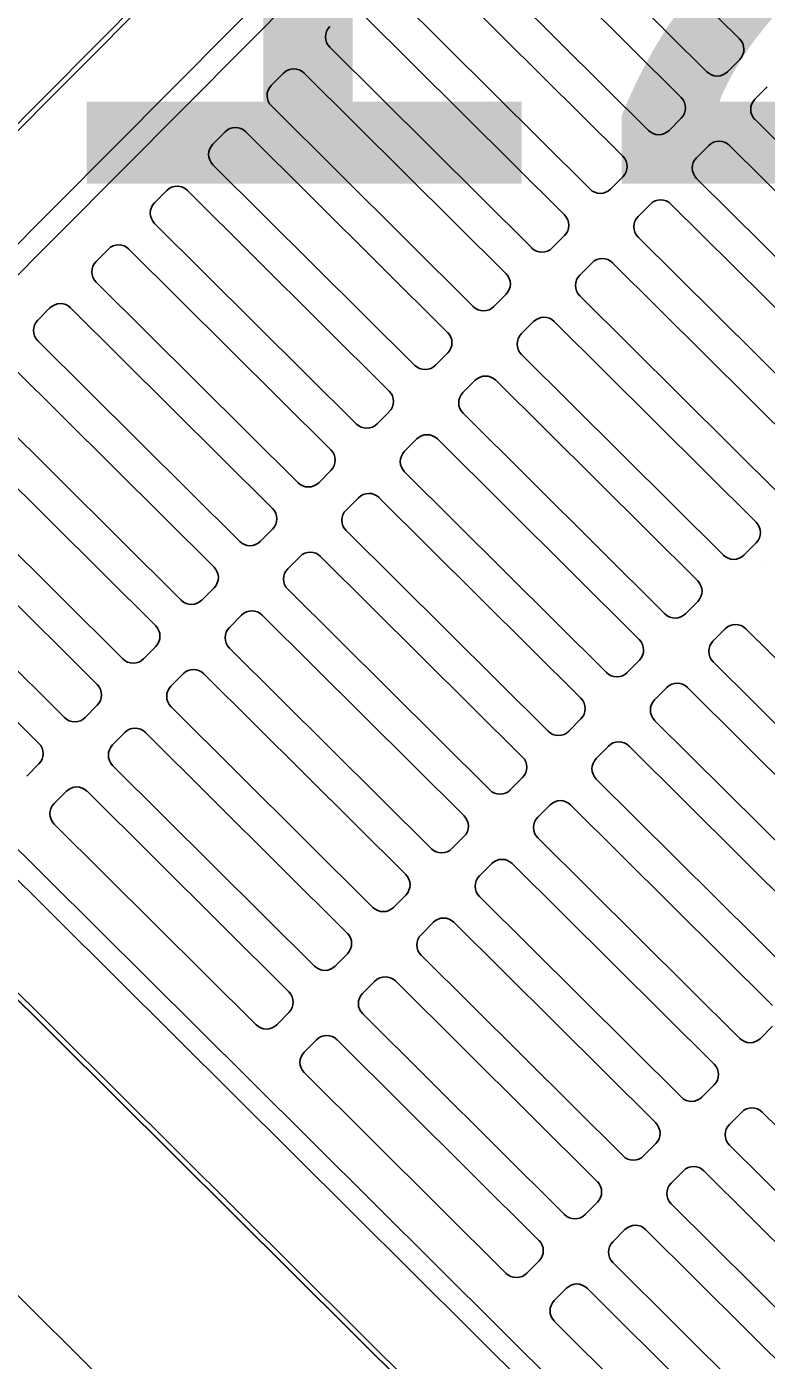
# Model space of a CAD drawing. Extents: x 2252703 to 2264864, y 13787568 to 13790989.
# Drawn here: x 2253110.551 to 2253112.315, y 13788853.678 to 13788856.86 of the extents above; entities that cross this region are included whole.
import ezdxf

# ---------------------------------------------------------------- set-up
doc = ezdxf.new("R2010")
doc.units = 0
for name, color, linetype in [('D_DRAIN_MISC', 7, 'Continuous'), ('D_DRAIN_NOTES_1', 7, 'Continuous'), ('D_INLET_1', 7, 'Continuous')]:
    doc.layers.add(name, color=color, linetype=linetype)

msp = doc.modelspace()

# ---------------------------------------------------------------- linework, layer by layer
at = {"layer": 'D_DRAIN_MISC'}
for p, q in [((2253112.3124, 13788855.5851), (2253112.3124, 13788855.5851)), ((2253110.9022, 13788854.1669), (2253110.9022, 13788854.1669))]:
    msp.add_line(p, q, dxfattribs=at)
at = {"layer": 'D_INLET_1'}
for p, q in [((2253112.3042, 13788858.4136), (2253109.4839, 13788855.577)), ((2253111.038, 13788856.8525), (2253112.2891, 13788858.1107)), ((2253111.0749, 13788856.8158), (2253112.2893, 13788858.0372)), ((2253112.251, 13788856.8306), (2253111.7695, 13788857.3094)), ((2253112.1729, 13788856.752), (2253111.6913, 13788857.2308)), ((2253112.1118, 13788856.6905), (2253111.6302, 13788857.1693)), ((2253112.0336, 13788856.6119), (2253111.552, 13788857.0908)), ((2253111.9725, 13788856.5505), (2253111.4909, 13788857.0293)), ((2253109.5091, 13788855.5852), (2253110.9028, 13788856.9869)), ((2253111.8944, 13788856.4719), (2253111.4128, 13788856.9507)), ((2253111.8332, 13788856.4104), (2253111.3517, 13788856.8892)), ((2253109.787, 13788855.5942), (2253111.038, 13788856.8525)), ((2253109.8606, 13788855.5944), (2253111.0749, 13788856.8158)), ((2253111.7551, 13788856.3318), (2253111.2735, 13788856.8106)), ((2253112.2512, 13788856.7816), (2253112.2219, 13788856.7522)), ((2253111.1633, 13788856.749), (2253111.1341, 13788856.7196)), ((2253111.694, 13788856.2703), (2253111.2124, 13788856.7491)), ((2253112.3168, 13788856.7164), (2253112.2875, 13788856.687)), ((2253111.6158, 13788856.1917), (2253111.1342, 13788856.6705)), ((2253112.1119, 13788856.6415), (2253112.0827, 13788856.6121)), ((2253112.7692, 13788856.1591), (2253112.2877, 13788856.6379)), ((2253111.0241, 13788856.6089), (2253110.9948, 13788856.5795)), ((2253111.5547, 13788856.1302), (2253111.0731, 13788856.609)), ((2253112.1775, 13788856.5763), (2253112.1483, 13788856.5469)), ((2253112.7081, 13788856.0976), (2253112.2265, 13788856.5764)), ((2253111.4766, 13788856.0516), (2253110.995, 13788856.5304)), ((2253111.9727, 13788856.5014), (2253111.9434, 13788856.472)), ((2253112.63, 13788856.019), (2253112.1484, 13788856.4978)), ((2253110.8848, 13788856.4688), (2253110.8556, 13788856.4394)), ((2253111.4154, 13788855.9902), (2253110.9339, 13788856.469)), ((2253112.0382, 13788856.4362), (2253112.009, 13788856.4068)), ((2253112.5689, 13788855.9576), (2253112.0873, 13788856.4364)), ((2253111.3373, 13788855.9116), (2253110.8557, 13788856.3904)), ((2253111.8334, 13788856.3613), (2253111.8041, 13788856.3319)), ((2253112.4907, 13788855.879), (2253112.0091, 13788856.3578)), ((2253110.7455, 13788856.3287), (2253110.7163, 13788856.2993)), ((2253111.2762, 13788855.8501), (2253110.7946, 13788856.3289)), ((2253111.899, 13788856.2961), (2253111.8697, 13788856.2667)), ((2253112.4296, 13788855.8175), (2253111.948, 13788856.2963)), ((2253111.198, 13788855.7715), (2253110.7164, 13788856.2503)), ((2253111.6941, 13788856.2213), (2253111.6649, 13788856.1919)), ((2253112.3514, 13788855.7389), (2253111.8699, 13788856.2177)), ((2253110.6063, 13788856.1887), (2253110.577, 13788856.1593)), ((2253111.1369, 13788855.71), (2253110.6553, 13788856.1888)), ((2253111.7597, 13788856.1561), (2253111.7304, 13788856.1267)), ((2253112.2903, 13788855.6774), (2253111.8087, 13788856.1562)), ((2253111.0588, 13788855.6314), (2253110.5772, 13788856.1102)), ((2253111.5548, 13788856.0812), (2253111.5256, 13788856.0518)), ((2253112.2122, 13788855.5988), (2253111.7306, 13788856.0776)), ((2253110.9976, 13788855.5699), (2253110.516, 13788856.0487)), ((2253111.6204, 13788856.016), (2253111.5912, 13788855.9866)), ((2253112.1511, 13788855.5373), (2253111.6695, 13788856.0161)), ((2253110.9195, 13788855.4913), (2253110.4379, 13788855.9701)), ((2253111.4156, 13788855.9411), (2253111.3863, 13788855.9117)), ((2253112.0729, 13788855.4587), (2253111.5913, 13788855.9375)), ((2253110.8584, 13788855.4299), (2253110.3768, 13788855.9087)), ((2253111.4812, 13788855.8759), (2253111.4519, 13788855.8465)), ((2253112.0118, 13788855.3973), (2253111.5302, 13788855.8761)), ((2253110.7802, 13788855.3513), (2253110.2986, 13788855.8301)), ((2253111.2763, 13788855.801), (2253111.2471, 13788855.7716)), ((2253111.9336, 13788855.3187), (2253111.4521, 13788855.7975)), ((2253110.7191, 13788855.2898), (2253110.2375, 13788855.7686)), ((2253111.3419, 13788855.7358), (2253111.3126, 13788855.7064)), ((2253111.8725, 13788855.2572), (2253111.3909, 13788855.736)), ((2253110.641, 13788855.2112), (2253110.1594, 13788855.69)), ((2253111.137, 13788855.661), (2253111.1078, 13788855.6316)), ((2253111.7944, 13788855.1786), (2253111.3128, 13788855.6574)), ((2253110.0982, 13788855.6285), (2253110.5798, 13788855.1497)), ((2253112.2905, 13788855.6284), (2253112.2612, 13788855.5989)), ((2253111.2026, 13788855.5958), (2253111.1734, 13788855.5664)), ((2253111.7332, 13788855.1171), (2253111.2517, 13788855.5959)), ((2253108.7768, 13788855.5749), (2253112.3226, 13788852.0496)), ((2253109.4839, 13788855.577), (2253112.3205, 13788852.7567)), ((2253110.9028, 13788854.167), (2253109.4928, 13788855.5688)), ((2253110.9109, 13788854.1752), (2253109.5092, 13788855.5689)), ((2253111.0454, 13788854.3105), (2253109.7871, 13788855.5615)), ((2253111.0821, 13788854.3474), (2253109.8607, 13788855.5617)), ((2253110.9978, 13788855.5209), (2253110.9685, 13788855.4915)), ((2253111.6551, 13788855.0385), (2253111.1735, 13788855.5173)), ((2253112.1512, 13788855.4883), (2253112.122, 13788855.4589)), ((2253111.0634, 13788855.4557), (2253111.0341, 13788855.4263)), ((2253111.594, 13788854.977), (2253111.1124, 13788855.4558)), ((2253112.2168, 13788855.4231), (2253112.1875, 13788855.3937)), ((2253112.2658, 13788855.4232), (2253112.7474, 13788854.9444)), ((2253110.8585, 13788855.3808), (2253110.8293, 13788855.3514)), ((2253111.5158, 13788854.8984), (2253111.0342, 13788855.3772)), ((2253112.0119, 13788855.3482), (2253111.9827, 13788855.3188)), ((2253112.1877, 13788855.3446), (2253112.6693, 13788854.8658)), ((2253110.9241, 13788855.3156), (2253110.8948, 13788855.2862)), ((2253111.4547, 13788854.8369), (2253110.9731, 13788855.3158)), ((2253112.0775, 13788855.283), (2253112.0483, 13788855.2536)), ((2253112.1265, 13788855.2832), (2253112.6081, 13788854.8043)), ((2253110.7192, 13788855.2407), (2253110.69, 13788855.2113)), ((2253111.3766, 13788854.7583), (2253110.895, 13788855.2372)), ((2253111.8727, 13788855.2081), (2253111.8434, 13788855.1787)), ((2253112.0484, 13788855.2046), (2253112.53, 13788854.7257)), ((2253110.7848, 13788855.1755), (2253110.7556, 13788855.1461)), ((2253111.3154, 13788854.6969), (2253110.8339, 13788855.1757)), ((2253111.9382, 13788855.1429), (2253111.909, 13788855.1135)), ((2253111.9873, 13788855.1431), (2253112.4689, 13788854.6643)), ((2253110.58, 13788855.1007), (2253110.5507, 13788855.0712)), ((2253111.2373, 13788854.6183), (2253110.7557, 13788855.0971)), ((2253111.7334, 13788855.0681), (2253111.7041, 13788855.0386)), ((2253111.9091, 13788855.0645), (2253112.3907, 13788854.5857)), ((2253110.6455, 13788855.0355), (2253110.6163, 13788855.006)), ((2253111.1762, 13788854.5568), (2253110.6946, 13788855.0356)), ((2253111.799, 13788855.0029), (2253111.7697, 13788854.9734)), ((2253111.848, 13788855.003), (2253112.3296, 13788854.5242)), ((2253111.098, 13788854.4782), (2253110.6164, 13788854.957)), ((2253111.5941, 13788854.928), (2253111.5649, 13788854.8986)), ((2253111.7699, 13788854.9244), (2253112.2515, 13788854.4456)), ((2253111.6597, 13788854.8628), (2253111.6305, 13788854.8334)), ((2253111.7087, 13788854.8629), (2253112.1903, 13788854.3841)), ((2253111.4549, 13788854.7879), (2253111.4256, 13788854.7585)), ((2253111.6306, 13788854.7843), (2253112.1122, 13788854.3055)), ((2253111.5204, 13788854.7227), (2253111.4912, 13788854.6933)), ((2253111.5695, 13788854.7228), (2253112.0511, 13788854.244)), ((2253111.3156, 13788854.6478), (2253111.2863, 13788854.6184)), ((2253111.4913, 13788854.6443), (2253111.9729, 13788854.1654)), ((2253111.3812, 13788854.5826), (2253111.3519, 13788854.5532)), ((2253111.4302, 13788854.5828), (2253111.9118, 13788854.104)), ((2253111.1763, 13788854.5078), (2253111.1471, 13788854.4783)), ((2253111.3521, 13788854.5042), (2253111.8336, 13788854.0254)), ((2253112.3297, 13788854.4752), (2253112.3005, 13788854.4457)), ((2253111.2419, 13788854.4426), (2253111.2127, 13788854.4131)), ((2253111.2909, 13788854.4427), (2253111.7725, 13788853.9639)), ((2253112.3035, 13788853.133), (2253111.0821, 13788854.3474)), ((2253111.2128, 13788854.3641), (2253111.6944, 13788853.8853)), ((2253112.3037, 13788853.0595), (2253111.0454, 13788854.3105)), ((2253112.1905, 13788854.3351), (2253112.1612, 13788854.3057)), ((2253112.256, 13788854.2699), (2253112.2268, 13788854.2405)), ((2253112.3051, 13788854.27), (2253112.7867, 13788853.7912)), ((2253112.0512, 13788854.195), (2253112.022, 13788854.1656)), ((2253112.2269, 13788854.1914), (2253112.7085, 13788853.7126)), ((2253112.3209, 13788852.7571), (2253110.9028, 13788854.167)), ((2253112.3126, 13788852.7816), (2253110.9109, 13788854.1752)), ((2253112.1168, 13788854.1298), (2253112.0875, 13788854.1004)), ((2253112.1658, 13788854.1299), (2253112.6474, 13788853.6511)), ((2253111.9119, 13788854.0549), (2253111.8827, 13788854.0255)), ((2253112.0877, 13788854.0513), (2253112.5693, 13788853.5725)), ((2253111.9775, 13788853.9897), (2253111.9483, 13788853.9603)), ((2253112.0266, 13788853.9899), (2253112.5081, 13788853.5111)), ((2253111.7727, 13788853.9148), (2253111.7434, 13788853.8854)), ((2253111.9484, 13788853.9113), (2253112.43, 13788853.4325)), ((2253111.8382, 13788853.8496), (2253111.809, 13788853.8202)), ((2253111.8873, 13788853.8498), (2253112.3689, 13788853.371)), ((2253111.8091, 13788853.7712), (2253112.2907, 13788853.2924))]:
    msp.add_line(p, q, dxfattribs=at)
for centre, start, end in [((2253111.298, 13788856.8352), 135.1657, 225.1657), ((2253112.2266, 13788856.806), 315.1657, 45.1657), ((2253111.1879, 13788856.7245), 45.1657, 135.1657), ((2253112.1974, 13788856.7766), 225.1657, 315.1657), ((2253111.1587, 13788856.6951), 135.1657, 225.1657), ((2253112.0873, 13788856.6659), 315.1657, 45.1657), ((2253112.3121, 13788856.6625), 135.1657, 225.1657), ((2253111.0487, 13788856.5845), 45.1657, 135.1657), ((2253112.0581, 13788856.6365), 225.1657, 315.1657), ((2253111.0194, 13788856.555), 135.1657, 225.1657), ((2253112.2021, 13788856.5518), 45.1657, 135.1657), ((2253111.9481, 13788856.5259), 315.1657, 45.1657), ((2253112.1728, 13788856.5224), 135.1657, 225.1657), ((2253110.9094, 13788856.4444), 45.1657, 135.1657), ((2253111.9188, 13788856.4965), 225.1657, 315.1657), ((2253110.8802, 13788856.415), 135.1657, 225.1657), ((2253112.0628, 13788856.4118), 45.1657, 135.1657), ((2253111.8088, 13788856.3858), 315.1657, 45.1657), ((2253112.0336, 13788856.3824), 135.1657, 225.1657), ((2253110.7701, 13788856.3043), 45.1657, 135.1657), ((2253111.7795, 13788856.3564), 225.1657, 315.1657), ((2253110.7409, 13788856.2749), 135.1657, 225.1657), ((2253111.9236, 13788856.2717), 45.1657, 135.1657), ((2253111.6695, 13788856.2457), 315.1657, 45.1657), ((2253111.8943, 13788856.2423), 135.1657, 225.1657), ((2253110.6309, 13788856.1642), 45.1657, 135.1657), ((2253111.6403, 13788856.2163), 225.1657, 315.1657), ((2253110.6016, 13788856.1348), 135.1657, 225.1657), ((2253111.7843, 13788856.1316), 45.1657, 135.1657), ((2253111.5303, 13788856.1056), 315.1657, 45.1657), ((2253111.755, 13788856.1022), 135.1657, 225.1657), ((2253111.501, 13788856.0762), 225.1657, 315.1657), ((2253111.645, 13788855.9915), 45.1657, 135.1657), ((2253111.391, 13788855.9656), 315.1657, 45.1657), ((2253111.6158, 13788855.9621), 135.1657, 225.1657), ((2253111.3617, 13788855.9362), 225.1657, 315.1657), ((2253111.5057, 13788855.8515), 45.1657, 135.1657), ((2253111.2517, 13788855.8255), 315.1657, 45.1657), ((2253111.4765, 13788855.8221), 135.1657, 225.1657), ((2253111.2225, 13788855.7961), 225.1657, 315.1657), ((2253111.3665, 13788855.7114), 45.1657, 135.1657), ((2253111.1125, 13788855.6854), 315.1657, 45.1657), ((2253111.3372, 13788855.682), 135.1657, 225.1657), ((2253112.2659, 13788855.6528), 315.1657, 45.1657), ((2253111.0832, 13788855.656), 225.1657, 315.1657), ((2253111.2272, 13788855.5713), 45.1657, 135.1657), ((2253112.2366, 13788855.6234), 225.1657, 315.1657), ((2253110.9732, 13788855.5453), 315.1657, 45.1657), ((2253111.198, 13788855.5419), 135.1657, 225.1657), ((2253112.1266, 13788855.5127), 315.1657, 45.1657), ((2253110.9439, 13788855.5159), 225.1657, 315.1657), ((2253111.0879, 13788855.4312), 45.1657, 135.1657), ((2253112.0974, 13788855.4833), 225.1657, 315.1657), ((2253110.8339, 13788855.4053), 315.1657, 45.1657), ((2253111.0587, 13788855.4018), 135.1657, 225.1657), ((2253112.2414, 13788855.3986), 45.1657, 135.1657), ((2253111.9873, 13788855.3727), 315.1657, 45.1657), ((2253112.2121, 13788855.3692), 135.1657, 225.1657), ((2253110.8047, 13788855.3758), 225.1657, 315.1657), ((2253110.9487, 13788855.2912), 45.1657, 135.1657), ((2253111.9581, 13788855.3432), 225.1657, 315.1657), ((2253110.6946, 13788855.2652), 315.1657, 45.1657), ((2253110.9194, 13788855.2618), 135.1657, 225.1657), ((2253112.1021, 13788855.2586), 45.1657, 135.1657), ((2253111.8481, 13788855.2326), 315.1657, 45.1657), ((2253112.0729, 13788855.2291), 135.1657, 225.1657), ((2253110.6654, 13788855.2358), 225.1657, 315.1657), ((2253110.8094, 13788855.1511), 45.1657, 135.1657), ((2253111.8188, 13788855.2032), 225.1657, 315.1657), ((2253110.5554, 13788855.1251), 315.1657, 45.1657), ((2253110.7802, 13788855.1217), 135.1657, 225.1657), ((2253111.9628, 13788855.1185), 45.1657, 135.1657), ((2253111.7088, 13788855.0925), 315.1657, 45.1657), ((2253111.9336, 13788855.0891), 135.1657, 225.1657), ((2253110.6701, 13788855.011), 45.1657, 135.1657), ((2253111.6796, 13788855.0631), 225.1657, 315.1657), ((2253111.8236, 13788854.9784), 45.1657, 135.1657), ((2253110.6409, 13788854.9816), 135.1657, 225.1657), ((2253111.5695, 13788854.9524), 315.1657, 45.1657), ((2253111.7943, 13788854.949), 135.1657, 225.1657), ((2253111.5403, 13788854.923), 225.1657, 315.1657), ((2253111.6843, 13788854.8383), 45.1657, 135.1657), ((2253111.4303, 13788854.8124), 315.1657, 45.1657), ((2253111.655, 13788854.8089), 135.1657, 225.1657), ((2253111.401, 13788854.7829), 225.1657, 315.1657), ((2253111.545, 13788854.6983), 45.1657, 135.1657), ((2253111.291, 13788854.6723), 315.1657, 45.1657), ((2253111.5158, 13788854.6688), 135.1657, 225.1657), ((2253111.2617, 13788854.6429), 225.1657, 315.1657), ((2253111.4058, 13788854.5582), 45.1657, 135.1657), ((2253111.1517, 13788854.5322), 315.1657, 45.1657), ((2253111.3765, 13788854.5288), 135.1657, 225.1657), ((2253111.1225, 13788854.5028), 225.1657, 315.1657), ((2253111.2665, 13788854.4181), 45.1657, 135.1657), ((2253112.2759, 13788854.4702), 225.1657, 315.1657), ((2253111.2372, 13788854.3887), 135.1657, 225.1657), ((2253112.1659, 13788854.3595), 315.1657, 45.1657), ((2253112.1366, 13788854.3301), 225.1657, 315.1657), ((2253112.2806, 13788854.2454), 45.1657, 135.1657), ((2253112.0266, 13788854.2194), 315.1657, 45.1657), ((2253112.2514, 13788854.216), 135.1657, 225.1657), ((2253111.9974, 13788854.19), 225.1657, 315.1657), ((2253112.1414, 13788854.1053), 45.1657, 135.1657), ((2253111.8873, 13788854.0794), 315.1657, 45.1657), ((2253112.1121, 13788854.0759), 135.1657, 225.1657), ((2253111.8581, 13788854.05), 225.1657, 315.1657), ((2253112.0021, 13788853.9653), 45.1657, 135.1657), ((2253111.7481, 13788853.9393), 315.1657, 45.1657), ((2253111.9729, 13788853.9359), 135.1657, 225.1657), ((2253111.7188, 13788853.9099), 225.1657, 315.1657), ((2253111.8628, 13788853.8252), 45.1657, 135.1657), ((2253111.8336, 13788853.7958), 135.1657, 225.1657)]:
    msp.add_arc(centre, 0.0347, start, end, dxfattribs=at)

# ---------------------------------------------------------------- texts
at = {"layer": 'D_DRAIN_NOTES_1'}
msp.add_text('A12C', height=1.8, dxfattribs=at).set_placement((2253108.9046, 13788856.4851))

doc.saveas('drawing.dxf')
